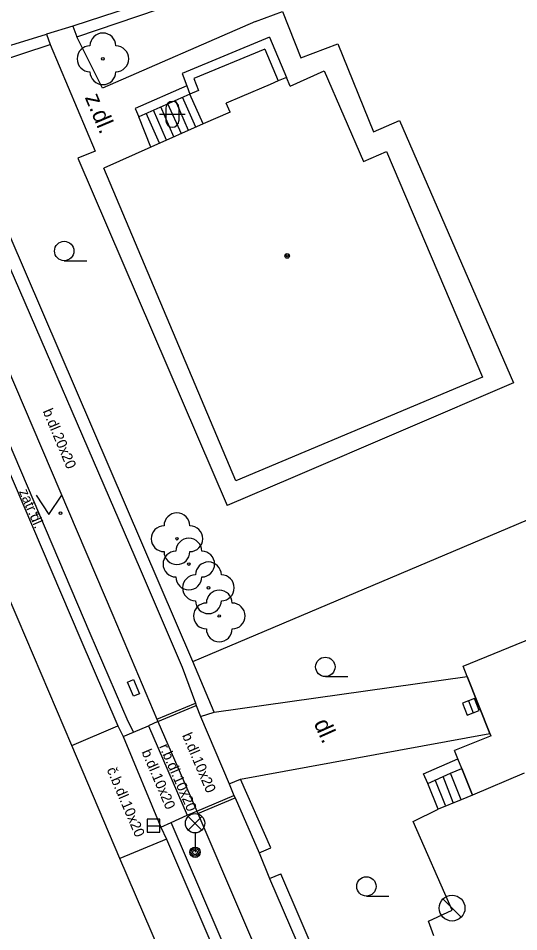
# Model space of a CAD drawing. Extents: x -600391 to -599491, y -1160176 to -1159402.
# Drawn here: x -599910.62 to -599891.22, y -1160105.54 to -1160070.17 of the extents above; entities that cross this region are included whole.
import ezdxf

# ---------------------------------------------------------------- set-up
doc = ezdxf.new("R2010")
doc.units = 0
for name, color, linetype in [('Level 10', 7, 'Continuous'), ('Level 11', 7, 'Continuous'), ('Level 22', 7, 'Continuous'), ('Level 24', 7, 'Continuous'), ('Level 27', 7, 'Continuous'), ('Level 33', 7, 'Continuous'), ('Level 36', 7, 'Continuous'), ('Level 39', 7, 'Continuous'), ('Level 40', 7, 'Continuous'), ('Level 5', 7, 'Continuous'), ('Level 6', 7, 'Continuous'), ('Level 7', 7, 'Continuous'), ('Level 8', 7, 'Continuous')]:
    doc.layers.add(name, color=color, linetype=linetype)

msp = doc.modelspace()

# ---------------------------------------------------------------- linework, layer by layer
at = {"layer": 'Level 10'}
msp.add_lwpolyline([(-599913.37, -1160082.13), (-599908.24, -1160094.15), (-599906.76, -1160097.56), (-599906.56, -1160097.98), (-599905.09, -1160101.49), (-599904.88, -1160101.95), (-599900.25, -1160112.71)], dxfattribs=at)
at = {"layer": 'Level 11'}
for points in [[(-599901.43, -1160070.29), (-599900.38, -1160069.91), (-599899.67, -1160071.7), (-599898.23, -1160071.16), (-599896.86, -1160074.56), (-599895.84, -1160074.13), (-599891.43, -1160084.29), (-599899.98, -1160087.95)], [(-599901.43, -1160070.29), (-599907.36, -1160072.88)], [(-599907.36, -1160072.88), (-599908.35, -1160070.89)], [(-599909.38, -1160071.19), (-599907.64, -1160075.32)], [(-599903.45, -1160074.26), (-599903.97, -1160073.11)], [(-599904.3, -1160074.64), (-599904.82, -1160073.48)], [(-599904.02, -1160074.51), (-599904.53, -1160073.35)], [(-599903.74, -1160074.39), (-599904.25, -1160073.23)], [(-599904.87, -1160074.89), (-599905.38, -1160073.73)], [(-599904.59, -1160074.76), (-599905.1, -1160073.6)], [(-599905.48, -1160075.16), (-599905.95, -1160073.98)], [(-599905.15, -1160075.01), (-599905.66, -1160073.85)], [(-599907.64, -1160075.32), (-599908.31, -1160075.58)], [(-599908.31, -1160075.58), (-599902.52, -1160089.03)], [(-599912.46, -1160080.41), (-599906.96, -1160093.28), (-599905.25, -1160097.31), (-599905.21, -1160097.4), (-599905.57, -1160097.56)], [(-599880.3, -1160164.15), (-599880.98, -1160162.53), (-599882.98, -1160157.87), (-599886.11, -1160150.57), (-599892.31, -1160136.14), (-599894.43, -1160131.2), (-599896.75, -1160125.82), (-599902.04, -1160113.48), (-599906.68, -1160102.7), (-599908.55, -1160098.32), (-599910.62, -1160093.45), (-599915.66, -1160081.71)], [(-599913.37, -1160082.13), (-599912.97, -1160081.96), (-599907.85, -1160093.98), (-599906.37, -1160097.38), (-599906.16, -1160097.81)], [(-599899.98, -1160087.95), (-599902.52, -1160089.03)], [(-599903.03, -1160097.03), (-599893.22, -1160095.65)], [(-599905.25, -1160097.31), (-599903.75, -1160096.68)], [(-599905.21, -1160097.4), (-599903.72, -1160096.77)], [(-599905.21, -1160097.4), (-599903.7, -1160100.87)], [(-599908.55, -1160098.32), (-599906.76, -1160097.56)], [(-599906.56, -1160097.98), (-599906.16, -1160097.81)], [(-599906.16, -1160097.81), (-599905.57, -1160097.56)], [(-599905.57, -1160097.56), (-599904.08, -1160101.02)], [(-599902.01, -1160099.63), (-599892.34, -1160097.86)], [(-599894.06, -1160100.65), (-599894.46, -1160099.66)], [(-599893.77, -1160100.53), (-599894.16, -1160099.53)], [(-599893.46, -1160100.43), (-599893.87, -1160099.4)], [(-599894.35, -1160100.79), (-599894.75, -1160099.79)], [(-599903.7, -1160100.87), (-599902.26, -1160100.26)], [(-599903.66, -1160100.96), (-599902.22, -1160100.35)], [(-599904.69, -1160101.3), (-599904.08, -1160101.02), (-599903.7, -1160100.87)], [(-599903.7, -1160100.87), (-599903.66, -1160100.96), (-599898.82, -1160112.26), (-599893.42, -1160124.88), (-599893.38, -1160124.97)], [(-599905.09, -1160101.49), (-599904.69, -1160101.3)], [(-599894.35, -1160125.37), (-599894.57, -1160124.9), (-599894.74, -1160124.46), (-599899.86, -1160112.54), (-599904.69, -1160101.3)], [(-599904.88, -1160101.95), (-599906.68, -1160102.7)]]:
    msp.add_lwpolyline(points, dxfattribs=at)
at = {"layer": 'Level 22'}
for centre in [(-599907.34, -1160071.74), (-599904.47, -1160090.32), (-599904.01, -1160091.3), (-599903.25, -1160092.22), (-599902.83, -1160093.31)]:
    msp.add_circle(centre, 0.05, dxfattribs=at)
for centre, start, end in [((-599907.34, -1160071.24), 0, 180), ((-599907.84, -1160071.74), 90, 270), ((-599906.84, -1160071.74), 270, 90), ((-599907.34, -1160072.24), 180, 0), ((-599904.47, -1160089.82), 0, 180), ((-599904.97, -1160090.32), 90, 270), ((-599903.97, -1160090.32), 270, 90), ((-599904.01, -1160090.8), 0, 180), ((-599904.51, -1160091.3), 90, 270), ((-599904.47, -1160090.82), 180, 0), ((-599903.51, -1160091.3), 270, 90), ((-599903.25, -1160091.72), 0, 180), ((-599904.01, -1160091.8), 180, 0), ((-599903.75, -1160092.22), 90, 270), ((-599902.75, -1160092.22), 270, 90), ((-599902.83, -1160092.81), 0, 180), ((-599903.33, -1160093.31), 90, 270), ((-599903.25, -1160092.72), 180, 0), ((-599902.33, -1160093.31), 270, 90), ((-599902.83, -1160093.81), 180, 0)]:
    msp.add_arc(centre, 0.5, start, end, dxfattribs=at)
at = {"layer": 'Level 24'}
for points in [[(-599906.39, -1160095.87), (-599906.16, -1160095.77)], [(-599906.16, -1160095.77), (-599905.92, -1160096.32)], [(-599906.15, -1160096.42), (-599906.39, -1160095.87)], [(-599905.92, -1160096.32), (-599906.15, -1160096.42)]]:
    msp.add_lwpolyline(points, dxfattribs=at)
at = {"layer": 'Level 27'}
for p, q in [((-599893.173, -1160096.598), (-599892.987, -1160097.062)), ((-599905.63, -1160101.43), (-599905.13, -1160101.43)), ((-599893.457, -1160104.974), (-599894.164, -1160104.267))]:
    msp.add_line(p, q, dxfattribs=at)
for points in [[(-599893.405, -1160096.691), (-599893.219, -1160097.155), (-599892.755, -1160096.969), (-599892.941, -1160096.505)], [(-599905.63, -1160101.68), (-599905.13, -1160101.68), (-599905.13, -1160101.18), (-599905.63, -1160101.18)]]:
    msp.add_lwpolyline(points, close=True, dxfattribs=at)
msp.add_circle((-599893.81, -1160104.62), 0.5, dxfattribs=at)
at = {"layer": 'Level 33'}
for p, q in [((-599904.035, -1160101.6), (-599903.505, -1160101.07)), ((-599904.035, -1160101.07), (-599903.505, -1160101.6)), ((-599903.77, -1160101.71), (-599903.77, -1160102.46))]:
    msp.add_line(p, q, dxfattribs=at)
for centre, radius in [((-599903.77, -1160101.335), 0.375), ((-599903.77, -1160102.46), 0.2), ((-599903.77, -1160102.46), 0.145), ((-599903.77, -1160102.46), 0.0876)]:
    msp.add_circle(centre, radius, dxfattribs=at)
at = {"layer": 'Level 36'}
for p, q in [((-599904.896, -1160073.636), (-599904.896, -1160074.136)), ((-599904.396, -1160073.636), (-599904.396, -1160074.136)), ((-599905.146, -1160073.886), (-599904.146, -1160073.886)), ((-599908.84, -1160079.555), (-599907.965, -1160079.555)), ((-599898.72, -1160095.655), (-599897.845, -1160095.655)), ((-599897.13, -1160104.155), (-599896.255, -1160104.155))]:
    msp.add_line(p, q, dxfattribs=at)
msp.add_lwpolyline([(-599909.93, -1160088.63), (-599909.43, -1160089.38), (-599908.93, -1160088.63)], dxfattribs=at)
for centre, radius in [((-599908.84, -1160079.18), 0.375), ((-599909.88, -1160089.33), 0.05), ((-599908.981, -1160089.33), 0.05), ((-599898.72, -1160095.28), 0.375), ((-599897.13, -1160103.78), 0.375)]:
    msp.add_circle(centre, radius, dxfattribs=at)
for centre, start, end in [((-599904.646, -1160073.636), 0, 180), ((-599904.646, -1160074.136), 180, 0)]:
    msp.add_arc(centre, 0.25, start, end, dxfattribs=at)
at = {"layer": 'Level 39'}
for radius in [0.09, 0.0398]:
    msp.add_circle((-599900.2, -1160079.37), radius, dxfattribs=at)
at = {"layer": 'Level 5'}
for points in [[(-599900.08, -1160072.8), (-599898.76, -1160072.21)], [(-599898.76, -1160072.21), (-599897.24, -1160075.72)], [(-599900.23, -1160072.46), (-599900.55, -1160072.59), (-599900.86, -1160072.73), (-599901.96, -1160073.2), (-599902.56, -1160073.46)], [(-599900.08, -1160072.8), (-599900.23, -1160072.46)], [(-599902.41, -1160073.8), (-599902.56, -1160073.46)], [(-599902.41, -1160073.8), (-599903.45, -1160074.26), (-599905.48, -1160075.16), (-599907.31, -1160075.97)], [(-599897.24, -1160075.72), (-599896.35, -1160075.33)], [(-599896.35, -1160075.33), (-599892.63, -1160084.07)], [(-599902.19, -1160088.08), (-599907.31, -1160075.97)], [(-599892.63, -1160084.07), (-599902.19, -1160088.08)], [(-599893.38, -1160095.25), (-599887.72, -1160092.94)], [(-599892.3, -1160097.95), (-599892.34, -1160097.86), (-599893.22, -1160095.65), (-599893.38, -1160095.25)], [(-599892.3, -1160097.95), (-599893.71, -1160098.52)], [(-599893.02, -1160100.25), (-599893.43, -1160099.21), (-599893.58, -1160098.84), (-599893.71, -1160098.52)], [(-599891.02, -1160099.4), (-599893.02, -1160100.25)], [(-599893.02, -1160100.25), (-599893.46, -1160100.43), (-599894.35, -1160100.79)], [(-599895.32, -1160101.27), (-599894.35, -1160100.79)], [(-599893.81, -1160104.7), (-599895.32, -1160101.27)], [(-599894.72, -1160105.13), (-599893.81, -1160104.7)], [(-599894.52, -1160105.7), (-599894.72, -1160105.13)]]:
    msp.add_lwpolyline(points, dxfattribs=at)
at = {"layer": 'Level 6'}
for points in [[(-599900.86, -1160072.73), (-599901.96, -1160073.2)], [(-599893.22, -1160095.65), (-599892.34, -1160097.86)], [(-599893.43, -1160099.21), (-599893.02, -1160100.25)]]:
    msp.add_lwpolyline(points, dxfattribs=at)
at = {"layer": 'Level 7'}
for points in [[(-599908.35, -1160070.89), (-599898.85, -1160067.66)], [(-599903.94, -1160068.98), (-599908.5, -1160070.47)], [(-599908.5, -1160070.47), (-599908.35, -1160070.89)], [(-599912.11, -1160077.2), (-599913.88, -1160073.15), (-599914.26, -1160072.26), (-599913.87, -1160072.14), (-599913.3, -1160071.96), (-599911.59, -1160071.42), (-599911.25, -1160071.32), (-599909.53, -1160070.79)], [(-599909.53, -1160070.79), (-599909.38, -1160071.19)], [(-599900.88, -1160070.9), (-599904.27, -1160072.31)], [(-599900.88, -1160070.9), (-599900.23, -1160072.46)], [(-599903.85, -1160095.07), (-599913.56, -1160072.55), (-599909.38, -1160071.19)], [(-599901.07, -1160071.36), (-599903.82, -1160072.5)], [(-599901.07, -1160071.36), (-599900.55, -1160072.59)], [(-599904.27, -1160072.31), (-599904.09, -1160072.78), (-599903.97, -1160073.11)], [(-599904.09, -1160072.78), (-599906.09, -1160073.66)], [(-599903.82, -1160072.5), (-599903.64, -1160072.96)], [(-599903.64, -1160072.96), (-599903.97, -1160073.11), (-599905.95, -1160073.98)], [(-599906.09, -1160073.66), (-599905.95, -1160073.98)], [(-599911.79, -1160077.92), (-599905.89, -1160091.5), (-599904.27, -1160095.29)], [(-599903.85, -1160095.07), (-599867.15, -1160079.55)], [(-599904.27, -1160095.29), (-599903.75, -1160096.68), (-599903.72, -1160096.77), (-599903.56, -1160097.2)], [(-599903.03, -1160097.03), (-599903.85, -1160095.07)], [(-599903.56, -1160097.2), (-599903.03, -1160097.03)], [(-599894.91, -1160099.42), (-599893.58, -1160098.84)], [(-599894.75, -1160099.79), (-599893.87, -1160099.4), (-599893.43, -1160099.21)], [(-599902.45, -1160099.81), (-599902.01, -1160099.63)], [(-599900.83, -1160102.29), (-599902.01, -1160099.63)], [(-599894.75, -1160099.79), (-599894.91, -1160099.42)], [(-599902.45, -1160099.81), (-599902.26, -1160100.26), (-599902.22, -1160100.35), (-599901.29, -1160102.48)], [(-599901.29, -1160102.48), (-599900.83, -1160102.29)], [(-599900.88, -1160103.48), (-599900.44, -1160103.29)], [(-599900.88, -1160103.48), (-599897.22, -1160111.97), (-599897.13, -1160112.19), (-599896.9, -1160112.74), (-599893.35, -1160121.15)], [(-599896.82, -1160111.73), (-599900.44, -1160103.29)]]:
    msp.add_lwpolyline(points, dxfattribs=at)
at = {"layer": 'Level 8'}
for points in [[(-599908.5, -1160070.47), (-599909.53, -1160070.79)], [(-599903.56, -1160097.2), (-599902.45, -1160099.81)], [(-599901.29, -1160102.48), (-599900.88, -1160103.48)]]:
    msp.add_lwpolyline(points, dxfattribs=at)

# ---------------------------------------------------------------- texts
at = {"layer": 'Level 40'}
for s, height, rotation, p in [('z.dl.', 0.65, 292.8816, (-599908.05, -1160073.23)), ('b.dl.20x20', 0.4, 292.7805, (-599909.68, -1160085.38)), ('zatr.dl.', 0.4, 293.3292, (-599910.6, -1160088.49)), ('dl.', 0.65, 294.1234, (-599899.18, -1160097.46)), ('b.dl.10x20', 0.4, 293.1381, (-599904.28, -1160097.93)), ('b.dl.10x20', 0.4, 293.1381, (-599905.85, -1160098.57)), ('r.b.dl.10x20', 0.39992, 293.657, (-599905.17, -1160098.36)), ('č.b.dl.10x20', 0.4, 293.1381, (-599907.2, -1160099.26))]:
    msp.add_text(s, height=height, rotation=rotation, dxfattribs=at).set_placement(p)

doc.saveas('drawing.dxf')
